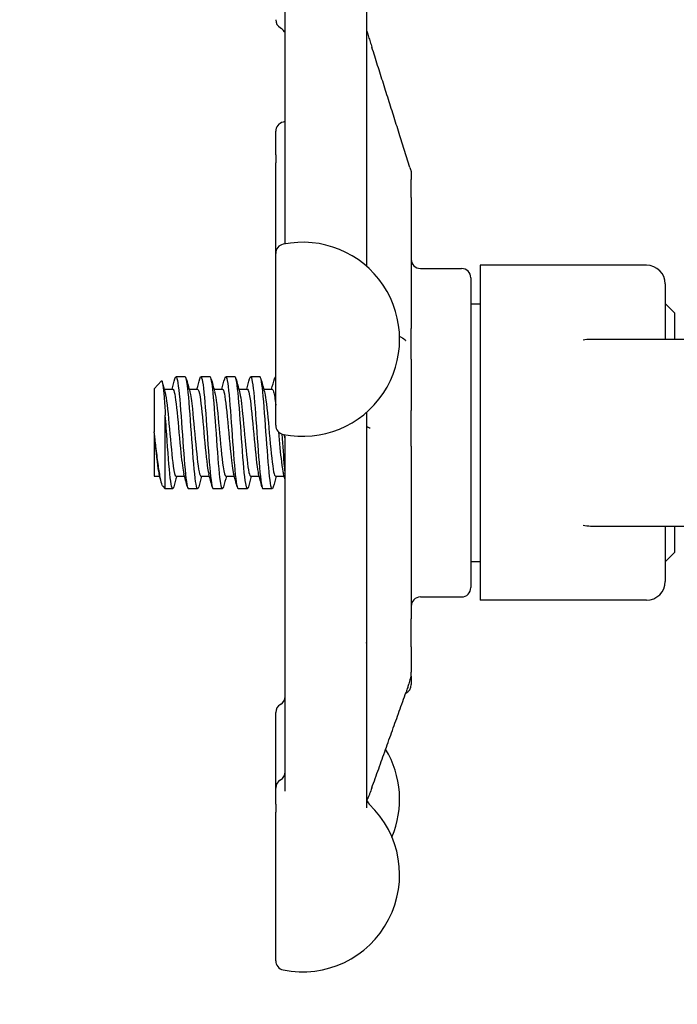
# Model space of a CAD drawing. Header units: inches. Extents: x 5 to 1128, y -85 to 748.
# Tile 364 of 656: x 436.11 to 438.32, y 694.97 to 698.27. Entities that reach past the tile are written whole.
import ezdxf

# ---------------------------------------------------------------- set-up
doc = ezdxf.new("R2010")
doc.units = ezdxf.units.IN
doc.header["$LTSCALE"] = 32
doc.header["$MEASUREMENT"] = 0
doc.layers.add('Dimension (ANSI)', color=7, linetype='Continuous', lineweight=25)
doc.layers.add('Visible (ANSI)', color=7, linetype='Continuous', lineweight=30)
doc.styles.add('Note Text (ANSI)', font='tahoma.ttf')
doc.dimstyles.new('SB Fraction-16 (ANSI)', dxfattribs={"dimscale": 32, "dimtxt": 0.125, "dimasz": 0.098425, "dimexe": 0.125, "dimexo": 0.0625, "dimgap": 0.031496, "dimtad": 0, "dimtih": 1, "dimtoh": 1, "dimdec": 4, "dimrnd": 1e-08, "dimzin": 0, "dimdsep": 46, "dimlunit": 5, "dimtxsty": 'Note Text (ANSI)', "dimcen": 0.09, "dimdle": 0.393701, "dimclrd": 256, "dimclre": 256, "dimclrt": 256, "dimadec": 0, "dimazin": 3, "dimtfac": 0.96, "dimtofl": 0, "dimtmove": 0, "dimatfit": 3, "dimfxl": 1, "dimfrac": 2, "dimtolj": 1, "dimtzin": 12, "dimlwd": -1, "dimlwe": -1, "dimarcsym": 0})

# ---------------------------------------------------------------- blocks, each defined once
blk = doc.blocks.new('*D19')
at = {"layer": 'Defpoints', "color": 0, "transparency": 16777216}
for p in [(455.7806, 700.4398), (292.0011, 552.4398), (455.7806, 552.4398)]:
    blk.add_point(p, dxfattribs=at)
at = {"layer": 'Dimension (ANSI)', "transparency": 16777216}
for p, q in [((453.7806, 700.4398), (288.0011, 700.4398)), ((292.0011, 697.2902), (292.0011, 636.039)), ((292.0011, 555.5894), (292.0011, 629.8406)), ((453.7806, 552.4398), (288.0011, 552.4398))]:
    blk.add_line(p, q, dxfattribs=at)
for points in [[(291.4762, 697.2902), (292.526, 697.2902), (292.0011, 700.4398)], [(291.4762, 555.5894), (292.526, 555.5894), (292.0011, 552.4398)]]:
    blk.add_solid(points, dxfattribs=at)
at = {"layer": 'Dimension (ANSI)', "transparency": 16777216, "insert": (287.899, 635.0311), "char_height": 4, "attachment_point": 1, "style": 'Note Text (ANSI)'}
blk.add_mtext('\\A1;148', dxfattribs=at)

msp = doc.modelspace()

# ---------------------------------------------------------------- linework, layer by layer
at = {"layer": 'Visible (ANSI)'}
for p, q in [((437.27667, 698.40136), (437.27667, 697.44669)), ((437.00417, 697.52152), (437.00417, 698.37471)), ((436.97292, 697.81962), (436.97292, 697.89846)), ((437.42236, 697.77769), (437.39129, 697.87606)), ((436.97292, 697.81962), (436.97292, 697.79323)), ((436.97292, 697.48969), (436.97292, 697.79323)), ((437.42667, 697.75891), (437.42667, 697.75893)), ((437.42667, 697.75891), (437.42667, 697.73657)), ((437.42667, 697.67641), (437.42667, 697.73657)), ((437.42667, 697.67641), (437.42667, 697.23801)), ((436.97292, 696.91406), (436.97292, 697.48969)), ((437.45792, 697.43904), (437.59542, 697.43904)), ((437.65792, 697.44986), (437.65792, 696.32822)), ((438.21542, 697.44986), (437.65792, 697.44986)), ((437.62667, 697.40779), (437.62667, 696.37029)), ((438.27792, 697.38736), (438.27792, 697.20154)), ((437.62667, 697.32079), (437.65792, 697.32079)), ((438.30917, 697.29029), (438.27792, 697.32154)), ((438.30917, 697.29029), (438.30917, 697.20154)), ((437.42667, 697.13573), (437.42667, 697.23801)), ((438.34042, 697.20154), (438.02792, 697.20154)), ((437.42667, 697.13573), (437.42667, 696.96334)), ((436.66958, 697.07654), (436.63869, 697.07654)), ((436.75292, 697.07654), (436.72203, 697.07654)), ((436.83625, 697.07654), (436.80536, 697.07654)), ((436.91958, 697.07654), (436.88869, 697.07654)), ((436.97292, 697.07654), (436.97203, 697.07654)), ((436.56542, 697.036), (436.58989, 697.06248)), ((436.56542, 697.036), (436.56542, 696.89227)), ((436.59925, 697.03487), (436.62792, 697.03487)), ((436.68259, 697.03487), (436.71125, 697.03487)), ((436.76592, 697.03487), (436.79459, 697.03487)), ((436.84925, 697.03487), (436.87792, 697.03487)), ((436.93259, 697.03487), (436.96125, 697.03487)), ((436.60288, 696.70154), (436.60288, 696.94747)), ((437.27667, 696.95705), (437.27667, 695.63258)), ((437.42667, 696.84394), (437.42667, 696.96334)), ((436.56542, 696.88905), (436.56542, 696.89227)), ((436.56542, 696.88905), (436.56542, 696.74321)), ((437.00292, 696.87708), (437.00292, 696.68519)), ((437.00417, 695.68903), (437.00417, 696.86904)), ((437.42667, 696.84394), (437.42667, 696.26628)), ((436.56542, 696.74321), (436.58403, 696.74321)), ((436.63869, 696.74321), (436.66736, 696.74321)), ((436.72203, 696.74321), (436.75069, 696.74321)), ((436.80536, 696.74321), (436.83403, 696.74321)), ((436.88869, 696.74321), (436.91736, 696.74321)), ((436.97203, 696.74321), (437.00069, 696.74321)), ((436.59475, 696.71034), (436.60288, 696.70154)), ((436.62792, 696.70154), (436.60288, 696.70154)), ((436.71125, 696.70154), (436.68036, 696.70154)), ((436.79458, 696.70154), (436.76369, 696.70154)), ((436.87792, 696.70154), (436.84703, 696.70154)), ((436.96125, 696.70154), (436.93036, 696.70154)), ((437.00292, 696.68519), (437.00417, 696.68394)), ((438.02792, 696.57654), (438.34042, 696.57654)), ((438.27792, 696.57654), (438.27792, 696.39072)), ((438.30917, 696.57654), (438.30917, 696.48779)), ((438.30917, 696.48779), (438.27792, 696.45654)), ((437.62667, 696.45729), (437.65792, 696.45729)), ((437.45792, 696.33904), (437.59542, 696.33904)), ((438.21542, 696.32822), (437.65792, 696.32822)), ((437.42667, 696.17163), (437.42667, 696.26628)), ((437.42667, 696.17163), (437.42667, 696.08743)), ((437.42667, 696.0738), (437.42667, 696.08743)), ((437.42667, 696.0738), (437.42667, 696.04529)), ((436.97292, 695.69919), (436.97292, 695.95183)), ((436.97292, 695.645), (436.97292, 695.69919)), ((436.97292, 695.645), (436.97292, 695.61846)), ((436.97292, 695.12081), (436.97292, 695.61846))]:
    msp.add_line(p, q, dxfattribs=at)
for centre, radius, start, end in [((437.00417, 698.27223), 0.03125, 180, 240), ((436.97292, 698.21811), 0.03125, 34.45908, 60), ((437.00417, 697.89846), 0.03125, 101.53696, 180), ((437.06292, 697.61065), 0.325, 100.41457, 101.53696), ((437.00417, 697.48969), 0.03125, 101.53696, 180), ((437.06292, 697.20187), 0.325, 258.46304, 101.53696), ((437.45792, 697.47029), 0.03125, 180, 270), ((437.59542, 697.40779), 0.03125, 0, 90), ((438.21542, 697.38736), 0.0625, 0, 90), ((438.02792, 697.07654), 0.125, 90, 101.6694), ((437.00417, 696.91406), 0.03125, 180, 258.46304), ((438.02792, 696.70154), 0.125, 258.3306, 270), ((438.21542, 696.39072), 0.0625, 270, 0), ((437.59542, 696.37029), 0.03125, 270, 0), ((437.45792, 696.30779), 0.03125, 90, 180), ((437.39542, 696.04529), 0.03125, 294.35359, 0), ((436.97292, 696.00595), 0.03125, 300, 0), ((437.00417, 695.95183), 0.03125, 120, 180), ((437.06292, 695.66126), 0.325, 337.12808, 31.09126), ((437.00417, 695.69919), 0.03125, 120, 180), ((436.97292, 695.75332), 0.03125, 300, 0), ((437.30792, 695.66725), 0.03125, 180, 226.55016), ((437.06292, 695.40862), 0.325, 258.46304, 46.55016), ((437.00417, 695.12081), 0.03125, 180, 258.46304)]:
    msp.add_arc(centre, radius, start, end, dxfattribs=at)
for points, knots in [([(437.00417, 698.2286), (437.00372, 698.22917), (437.00319, 698.22984), (437.00151, 698.23194), (437.00021, 698.23356), (436.99868, 698.23579)], [0.1804832, 0.1804832, 0.1804832, 0.1804832, 0.212229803, 0.212229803, 0.265287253, 0.265287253, 0.265287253, 0.265287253]), ([(437.27667, 698.245), (437.27667, 698.24484), (437.27667, 698.24467), (437.27667, 698.24448), (437.27667, 698.24444), (437.27667, 698.24435), (437.27667, 698.2443), (437.27667, 698.24411), (437.27667, 698.24399), (437.27667, 698.24362), (437.27667, 698.24338), (437.27667, 698.24218), (437.27668, 698.24127), (437.27672, 698.2398), (437.27674, 698.23942), (437.27677, 698.23887), (437.27678, 698.23872), (437.27681, 698.2384), (437.27682, 698.23823), (437.27685, 698.23791), (437.27686, 698.23784), (437.27688, 698.23769), (437.27689, 698.23761), (437.2769, 698.23748), (437.2769, 698.23744), (437.27691, 698.23736), (437.27692, 698.23732), (437.27693, 698.23721), (437.27694, 698.23713), (437.27697, 698.23697), (437.27698, 698.23688), (437.27704, 698.23647), (437.27708, 698.23628), (437.27742, 698.23445), (437.27803, 698.2329), (437.27965, 698.22813), (437.28037, 698.22595), (437.28208, 698.22077), (437.28309, 698.21765), (437.28577, 698.20938), (437.28751, 698.20394), (437.2912, 698.19237), (437.29318, 698.18613), (437.29515, 698.17991)], [0, 0, 0, 0, 0.00164292, 0.00164292, 0.00196125, 0.00196125, 0.00298974, 0.00298974, 0.00572935, 0.00572935, 0.01119146, 0.01119146, 0.03370338, 0.03370338, 0.0412057, 0.0412057, 0.04370719, 0.04370719, 0.04627853, 0.04627853, 0.04690987, 0.04690987, 0.04754769, 0.04754769, 0.0478618, 0.0478618, 0.0481756, 0.0481756, 0.04880633, 0.04880633, 0.04976091, 0.04976091, 0.053868, 0.053868, 0.09357288, 0.09357288, 0.11889448, 0.11889448, 0.14943752, 0.14943752, 0.19601989, 0.19601989, 0.24613165, 0.24613165, 0.24613165, 0.24613165]), ([(437.39129, 697.87606), (437.3849, 697.89632), (437.37849, 697.91658), (437.36569, 697.9571), (437.35928, 697.97736), (437.34647, 698.01787), (437.34006, 698.03813), (437.32723, 698.07864), (437.32082, 698.09889), (437.30799, 698.1394), (437.30157, 698.15966), (437.29515, 698.17991)], [0.79930693, 0.79930693, 0.79930693, 0.79930693, 0.96239802, 0.96239802, 1.12548911, 1.12548911, 1.2885802, 1.2885802, 1.4516713, 1.4516713, 1.61476239, 1.61476239, 1.61476239, 1.61476239]), ([(437.42236, 697.77769), (437.42327, 697.77479), (437.42409, 697.77219), (437.42512, 697.76885), (437.42544, 697.76786), (437.42586, 697.76612), (437.42593, 697.76577), (437.42607, 697.7651), (437.42613, 697.76478), (437.42622, 697.76427), (437.42624, 697.76411), (437.4263, 697.76378), (437.42632, 697.76361), (437.42637, 697.7633), (437.42639, 697.76317), (437.42643, 697.76283), (437.42646, 697.76262), (437.4265, 697.76221), (437.42652, 697.76201), (437.42655, 697.76166), (437.42657, 697.76152), (437.42658, 697.76127), (437.42659, 697.76116), (437.4266, 697.76103), (437.4266, 697.76101), (437.4266, 697.76096), (437.42661, 697.76094), (437.42661, 697.7609), (437.42661, 697.76088), (437.42661, 697.76083), (437.42661, 697.7608), (437.42662, 697.76067), (437.42663, 697.76056), (437.42665, 697.76009), (437.42666, 697.75966), (437.42667, 697.75911), (437.42667, 697.75902), (437.42667, 697.75893)], [0, 0, 0, 0, 0.028982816, 0.028982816, 0.05221636, 0.05221636, 0.057556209, 0.057556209, 0.061572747, 0.061572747, 0.063126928, 0.063126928, 0.064665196, 0.064665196, 0.065673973, 0.065673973, 0.067280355, 0.067280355, 0.068867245, 0.068867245, 0.070087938, 0.070087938, 0.070903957, 0.070903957, 0.071082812, 0.071082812, 0.071262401, 0.071262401, 0.07144218, 0.07144218, 0.071803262, 0.071803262, 0.073228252, 0.073228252, 0.077545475, 0.077545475, 0.078343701, 0.078343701, 0.078343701, 0.078343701]), ([(437.39618, 697.20692), (437.3963, 697.20685), (437.3965, 697.20673), (437.39718, 697.20633), (437.3977, 697.20603), (437.39897, 697.20525), (437.39975, 697.20475), (437.40279, 697.20268), (437.40488, 697.20099), (437.40694, 697.19921), (437.40739, 697.19881), (437.40814, 697.19813), (437.40846, 697.19784), (437.4085, 697.1978), (437.4085, 697.1978), (437.4085, 697.1978)], [0, 0, 0, 0, 0.006478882, 0.006478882, 0.014369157, 0.014369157, 0.024576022, 0.024576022, 0.055283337, 0.055283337, 0.065104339, 0.065104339, 0.075795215, 0.075795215, 0.07659181, 0.07659181, 0.07659181, 0.07659181]), ([(436.63515, 697.06967), (436.63642, 697.07449), (436.6377, 697.07687), (436.63897, 697.0765), (436.64298, 697.07534), (436.64699, 697.04685), (436.651, 697.00147), (436.65501, 696.95609), (436.65902, 696.89482), (436.66303, 696.84008), (436.66704, 696.78536), (436.67105, 696.73836), (436.67506, 696.71631), (436.67683, 696.70659), (436.6786, 696.70181), (436.68036, 696.70186)], [7.5869975, 7.5869975, 7.5869975, 7.5869975, 7.8744508, 7.8744508, 7.8744508, 8.7817425, 8.7817425, 8.7817425, 9.688944, 9.688944, 9.688944, 10.5960559, 10.5960559, 10.5960559, 10.9955743, 10.9955743, 10.9955743, 10.9955743]), ([(436.71479, 696.70818), (436.71085, 696.69352), (436.7069, 696.70438), (436.70295, 696.73705), (436.69878, 696.77157), (436.69462, 696.82971), (436.69045, 696.88866), (436.6864, 696.9459), (436.68235, 697.00255), (436.6783, 697.03751), (436.67539, 697.06259), (436.67249, 697.0761), (436.66958, 697.07633)], [-17.5457438, -17.5457438, -17.5457438, -17.5457438, -16.6531776, -16.6531776, -16.6531776, -15.710016, -15.710016, -15.710016, -14.7941843, -14.7941843, -14.7941843, -14.1371669, -14.1371669, -14.1371669, -14.1371669]), ([(436.71849, 697.06962), (436.72005, 697.07551), (436.72161, 697.07775), (436.72317, 697.07584), (436.72718, 697.07095), (436.73119, 697.0389), (436.7352, 696.99143), (436.73921, 696.94396), (436.74322, 696.8821), (436.74722, 696.82848), (436.75123, 696.77486), (436.75524, 696.73063), (436.75925, 696.71199), (436.76073, 696.70509), (436.76221, 696.70175), (436.76369, 696.70182)], [13.8701828, 13.8701828, 13.8701828, 13.8701828, 14.2236185, 14.2236185, 14.2236185, 15.130291, 15.130291, 15.130291, 16.0368774, 16.0368774, 16.0368774, 16.9433783, 16.9433783, 16.9433783, 17.2787596, 17.2787596, 17.2787596, 17.2787596]), ([(436.79813, 696.70827), (436.79462, 696.69547), (436.79111, 696.70202), (436.7876, 696.72698), (436.78354, 696.75583), (436.77948, 696.80855), (436.77542, 696.86545), (436.77138, 696.9222), (436.76733, 696.98183), (436.76328, 697.02213), (436.75983, 697.05654), (436.75637, 697.0762), (436.75292, 697.07646)], [-23.8289291, -23.8289291, -23.8289291, -23.8289291, -23.0349282, -23.0349282, -23.0349282, -22.1173036, -22.1173036, -22.1173036, -21.2019377, -21.2019377, -21.2019377, -20.4203522, -20.4203522, -20.4203522, -20.4203522]), ([(436.80182, 697.06959), (436.80366, 697.07647), (436.80549, 697.07832), (436.80733, 697.07449), (436.81133, 697.06612), (436.81534, 697.03088), (436.81934, 696.98164), (436.82335, 696.9324), (436.82735, 696.87023), (436.83136, 696.81785), (436.83537, 696.76547), (436.83937, 696.724), (436.84338, 696.70861), (436.84459, 696.70393), (436.84581, 696.70168), (436.84703, 696.70177)], [20.1533681, 20.1533681, 20.1533681, 20.1533681, 20.5685395, 20.5685395, 20.5685395, 21.474622, 21.474622, 21.474622, 22.3806227, 22.3806227, 22.3806227, 23.2865421, 23.2865421, 23.2865421, 23.5619449, 23.5619449, 23.5619449, 23.5619449]), ([(436.88146, 696.70835), (436.87835, 696.697), (436.87524, 696.70054), (436.87212, 696.71915), (436.8681, 696.7432), (436.86408, 696.79188), (436.86006, 696.84729), (436.85605, 696.90265), (436.85203, 696.96351), (436.84801, 697.00752), (436.84409, 697.05048), (436.84017, 697.07647), (436.83625, 697.07654)], [-30.1121144, -30.1121144, -30.1121144, -30.1121144, -29.4082729, -29.4082729, -29.4082729, -28.4988988, -28.4988988, -28.4988988, -27.5903346, -27.5903346, -27.5903346, -26.7035376, -26.7035376, -26.7035376, -26.7035376]), ([(436.88515, 697.06959), (436.88724, 697.07736), (436.88933, 697.07862), (436.89143, 697.07258), (436.89543, 697.06101), (436.89943, 697.02291), (436.90344, 696.97218), (436.90744, 696.92146), (436.91144, 696.85921), (436.91544, 696.80815), (436.91945, 696.7571), (436.92345, 696.71835), (436.92745, 696.70603), (436.92842, 696.70305), (436.92939, 696.70164), (436.93036, 696.70173)], [26.4365534, 26.4365534, 26.4365534, 26.4365534, 26.9094187, 26.9094187, 26.9094187, 27.8149406, 27.8149406, 27.8149406, 28.7203847, 28.7203847, 28.7203847, 29.6257517, 29.6257517, 29.6257517, 29.8451302, 29.8451302, 29.8451302, 29.8451302]), ([(436.96479, 696.70846), (436.96216, 696.69881), (436.95953, 696.69956), (436.9569, 696.71156), (436.95285, 696.73003), (436.9488, 696.77471), (436.94475, 696.82895), (436.9407, 696.88312), (436.93665, 696.94561), (436.93261, 696.99318), (436.92857, 697.04068), (436.92453, 697.07223), (436.92049, 697.07611), (436.92019, 697.0764), (436.91989, 697.07653), (436.91958, 697.07652)], [-36.3952997, -36.3952997, -36.3952997, -36.3952997, -35.7999471, -35.7999471, -35.7999471, -34.8837719, -34.8837719, -34.8837719, -33.9686925, -33.9686925, -33.9686925, -33.0546668, -33.0546668, -33.0546668, -32.9867229, -32.9867229, -32.9867229, -32.9867229]), ([(436.58989, 697.06248), (436.59019, 697.06281), (436.5905, 697.06291), (436.59216, 697.06224), (436.5935, 697.05715), (436.59619, 697.03842), (436.59752, 697.02477), (436.60022, 696.99042), (436.60155, 696.96991), (436.60288, 696.94747)], [-0.57910031, -0.57910031, -0.57910031, -0.57910031, -0.53987265, -0.53987265, -0.36414387, -0.36414387, -0.18418584, -0.18418584, 0, 0, 0, 0]), ([(436.60151, 697.0265), (436.6023, 697.02369), (436.60309, 697.02015), (436.60387, 697.01588), (436.60814, 696.9927), (436.61242, 696.94872), (436.61669, 696.90194), (436.62096, 696.85517), (436.62523, 696.8069), (436.6295, 696.77688), (436.63256, 696.75534), (436.63563, 696.74363), (436.63869, 696.74342)], [8.1921353, 8.1921353, 8.1921353, 8.1921353, 8.3701398, 8.3701398, 8.3701398, 9.3362117, 9.3362117, 9.3362117, 10.3021816, 10.3021816, 10.3021816, 10.9955743, 10.9955743, 10.9955743, 10.9955743]), ([(436.62792, 697.03482), (436.62845, 697.03485), (436.62898, 697.03453), (436.62951, 697.03383), (436.63378, 697.02822), (436.63805, 696.99858), (436.64232, 696.95703), (436.64659, 696.91549), (436.65086, 696.8632), (436.65513, 696.82157), (436.65845, 696.78918), (436.66178, 696.76394), (436.6651, 696.7516)], [7.8539816, 7.8539816, 7.8539816, 7.8539816, 7.9736666, 7.9736666, 7.9736666, 8.9397805, 8.9397805, 8.9397805, 9.9057922, 9.9057922, 9.9057922, 10.6574206, 10.6574206, 10.6574206, 10.6574206]), ([(436.68485, 697.0264), (436.68774, 697.01567), (436.69064, 696.99533), (436.69354, 696.96865), (436.6978, 696.92933), (436.70207, 696.87732), (436.70634, 696.83387), (436.71061, 696.79044), (436.71487, 696.75677), (436.71914, 696.74665), (436.7201, 696.74436), (436.72107, 696.74329), (436.72203, 696.74336)], [14.4753206, 14.4753206, 14.4753206, 14.4753206, 15.1305271, 15.1305271, 15.1305271, 16.0959005, 16.0959005, 16.0959005, 17.061177, 17.061177, 17.061177, 17.2787596, 17.2787596, 17.2787596, 17.2787596]), ([(436.71125, 697.03459), (436.71389, 697.03447), (436.71653, 697.02596), (436.71917, 697.00963), (436.72344, 696.98325), (436.72771, 696.93717), (436.73198, 696.89024), (436.73624, 696.84331), (436.74051, 696.79684), (436.74478, 696.76982), (436.746, 696.7621), (436.74722, 696.75604), (436.74843, 696.75168)], [14.1371669, 14.1371669, 14.1371669, 14.1371669, 14.734342, 14.734342, 14.734342, 15.6997554, 15.6997554, 15.6997554, 16.6650715, 16.6650715, 16.6650715, 16.9406059, 16.9406059, 16.9406059, 16.9406059]), ([(436.76818, 697.02651), (436.7689, 697.02394), (436.76962, 697.02075), (436.77034, 697.01695), (436.77459, 696.99448), (436.77885, 696.95116), (436.78311, 696.90463), (436.78756, 696.85595), (436.79201, 696.80523), (436.79646, 696.7748), (436.79943, 696.75453), (436.8024, 696.74369), (436.80536, 696.74349)], [20.7585059, 20.7585059, 20.7585059, 20.7585059, 20.9213285, 20.9213285, 20.9213285, 21.8840483, 21.8840483, 21.8840483, 22.8911764, 22.8911764, 22.8911764, 23.5619449, 23.5619449, 23.5619449, 23.5619449]), ([(436.79459, 697.03483), (436.79505, 697.03485), (436.79551, 697.03461), (436.79598, 697.03407), (436.80024, 697.02915), (436.80451, 697.00022), (436.80878, 696.95908), (436.81324, 696.916), (436.81771, 696.86082), (436.82217, 696.81794), (436.82537, 696.78724), (436.82857, 696.76356), (436.83177, 696.75168)], [20.4203522, 20.4203522, 20.4203522, 20.4203522, 20.5253788, 20.5253788, 20.5253788, 21.4902198, 21.4902198, 21.4902198, 22.5004247, 22.5004247, 22.5004247, 23.2237912, 23.2237912, 23.2237912, 23.2237912]), ([(436.85151, 697.0265), (436.85499, 697.01356), (436.85848, 696.98638), (436.86196, 696.95182), (436.8663, 696.90877), (436.87063, 696.85554), (436.87497, 696.81454), (436.87931, 696.77355), (436.88365, 696.74598), (436.88798, 696.74342), (436.88822, 696.74328), (436.88846, 696.74321), (436.88869, 696.74322)], [27.0416912, 27.0416912, 27.0416912, 27.0416912, 27.8292662, 27.8292662, 27.8292662, 28.8105395, 28.8105395, 28.8105395, 29.7914432, 29.7914432, 29.7914432, 29.8451302, 29.8451302, 29.8451302, 29.8451302]), ([(436.87792, 697.03469), (436.88121, 697.03443), (436.8845, 697.02082), (436.88779, 696.9963), (436.89213, 696.96398), (436.89647, 696.91367), (436.90081, 696.86653), (436.90515, 696.81941), (436.90948, 696.77686), (436.91382, 696.75677), (436.91425, 696.7548), (436.91467, 696.75304), (436.9151, 696.75151)], [26.7035376, 26.7035376, 26.7035376, 26.7035376, 27.4478945, 27.4478945, 27.4478945, 28.4293123, 28.4293123, 28.4293123, 29.4103592, 29.4103592, 29.4103592, 29.5069765, 29.5069765, 29.5069765, 29.5069765]), ([(436.93485, 697.02631), (436.93655, 697.02015), (436.93826, 697.01068), (436.93997, 696.99823), (436.9443, 696.96667), (436.94863, 696.91687), (436.95296, 696.8697), (436.95729, 696.82254), (436.96161, 696.77938), (436.96594, 696.7583), (436.96797, 696.74842), (436.97, 696.74352), (436.97203, 696.74355)], [33.3248765, 33.3248765, 33.3248765, 33.3248765, 33.7114291, 33.7114291, 33.7114291, 34.6905352, 34.6905352, 34.6905352, 35.6692919, 35.6692919, 35.6692919, 36.1283155, 36.1283155, 36.1283155, 36.1283155]), ([(436.96125, 697.03459), (436.96277, 697.03468), (436.9643, 697.03197), (436.96582, 697.02632), (436.96818, 697.01754), (436.97055, 697.00179), (436.97292, 696.98178)], [32.98672286, 32.98672286, 32.98672286, 32.98672286, 33.33090486, 33.33090486, 33.33090486, 33.86631356, 33.86631356, 33.86631356, 33.86631356]), ([(436.63146, 696.70823), (436.63099, 696.70645), (436.63052, 696.70501), (436.63004, 696.70394), (436.62604, 696.6949), (436.62203, 696.71289), (436.61803, 696.75132), (436.61401, 696.78981), (436.61, 696.84799), (436.60599, 696.90452), (436.60495, 696.91911), (436.60392, 696.93356), (436.60288, 696.94747)], [-11.2625585, -11.2625585, -11.2625585, -11.2625585, -11.1558883, -11.1558883, -11.1558883, -10.2497289, -10.2497289, -10.2497289, -9.3421105, -9.3421105, -9.3421105, -9.107885, -9.107885, -9.107885, -9.107885]), ([(436.59475, 696.71034), (436.59411, 696.71104), (436.59346, 696.71206), (436.59048, 696.71829), (436.58812, 696.72733), (436.58337, 696.75247), (436.58101, 696.76803), (436.57626, 696.80334), (436.57391, 696.82253), (436.56949, 696.85908), (436.56748, 696.87585), (436.56542, 696.89227)], [-0.68972155, -0.68972155, -0.68972155, -0.68972155, -0.64162523, -0.64162523, -0.47009117, -0.47009117, -0.30597672, -0.30597672, -0.14928046, -0.14928046, -0.02134877, -0.02134877, -0.02134877, -0.02134877]), ([(436.56542, 696.88905), (436.56969, 696.84206), (436.57397, 696.79572), (436.57824, 696.76903), (436.57941, 696.76168), (436.58059, 696.75588), (436.58177, 696.75167)], [3.1415374, 3.1415374, 3.1415374, 3.1415374, 4.1081736, 4.1081736, 4.1081736, 4.3742353, 4.3742353, 4.3742353, 4.3742353]), ([(436.98179, 696.89227), (436.98513, 696.85571), (436.98846, 696.81888), (436.99179, 696.79162), (436.994, 696.7735), (436.99622, 696.75988), (436.99843, 696.75179)], [34.5355711, 34.5355711, 34.5355711, 34.5355711, 35.2890397, 35.2890397, 35.2890397, 35.7901619, 35.7901619, 35.7901619, 35.7901619]), ([(436.99316, 696.88485), (436.99593, 696.84572), (436.9987, 696.80684), (437.00148, 696.77563), (437.00196, 696.77022), (437.00244, 696.76506), (437.00292, 696.76015)], [34.58007921, 34.58007921, 34.58007921, 34.58007921, 35.20708057, 35.20708057, 35.20708057, 35.31578917, 35.31578917, 35.31578917, 35.31578917]), ([(437.00417, 696.86904), (437.00417, 696.87239), (437.0035, 696.87557), (437.00183, 696.88011), (437.00096, 696.88173), (437.00013, 696.883)], [0, 0, 0, 0, 0.016522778, 0.016522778, 0.029681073, 0.029681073, 0.029681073, 0.029681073]), ([(437.28894, 696.90406), (437.28894, 696.90406), (437.28885, 696.90409), (437.28837, 696.90429), (437.28782, 696.90451), (437.28616, 696.90521), (437.28499, 696.90572), (437.28291, 696.90674), (437.28199, 696.90723), (437.28063, 696.908), (437.28014, 696.90829), (437.27939, 696.90874), (437.27915, 696.90888), (437.27903, 696.90896)], [0.181698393, 0.181698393, 0.181698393, 0.181698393, 0.189497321, 0.189497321, 0.201717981, 0.201717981, 0.21693936, 0.21693936, 0.228645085, 0.228645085, 0.23621381, 0.23621381, 0.243474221, 0.243474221, 0.243474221, 0.243474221]), ([(437.27667, 696.18476), (437.27668, 696.18479), (437.2767, 696.18482), (437.27713, 696.18565), (437.27755, 696.18645), (437.27803, 696.18742), (437.27815, 696.18766), (437.27832, 696.18802), (437.27838, 696.18816), (437.2785, 696.18844), (437.27856, 696.18856), (437.27861, 696.18868), (437.27862, 696.1887), (437.27862, 696.1887)], [0.079102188, 0.079102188, 0.079102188, 0.079102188, 0.079358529, 0.079358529, 0.086578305, 0.086578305, 0.089065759, 0.089065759, 0.090831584, 0.090831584, 0.093412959, 0.093412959, 0.09548736, 0.09548736, 0.09548736, 0.09548736]), ([(437.42592, 696.0769), (437.42592, 696.0769), (437.42592, 696.0769), (437.42592, 696.07687), (437.42592, 696.07685), (437.42591, 696.07679), (437.4259, 696.07676), (437.42589, 696.07667), (437.42588, 696.07664), (437.42587, 696.07657), (437.42587, 696.07652), (437.42585, 696.07642), (437.42584, 696.07636), (437.42582, 696.07623), (437.42581, 696.07617), (437.42578, 696.07597), (437.42576, 696.07584), (437.42567, 696.07521), (437.4256, 696.07478), (437.42541, 696.07355), (437.42528, 696.0728), (437.42477, 696.06995), (437.42428, 696.06769), (437.42304, 696.06257), (437.42227, 696.05968), (437.42068, 696.05405), (437.41986, 696.05125), (437.41771, 696.04424), (437.41636, 696.04005), (437.41323, 696.03068), (437.41145, 696.02563), (437.40968, 696.02068)], [0.28524096, 0.28524096, 0.28524096, 0.28524096, 0.28654665, 0.28654665, 0.28782229, 0.28782229, 0.28881832, 0.28881832, 0.28931607, 0.28931607, 0.28981637, 0.28981637, 0.29031918, 0.29031918, 0.29082049, 0.29082049, 0.29183026, 0.29183026, 0.29589931, 0.29589931, 0.30383559, 0.30383559, 0.32491708, 0.32491708, 0.34766188, 0.34766188, 0.36968253, 0.36968253, 0.40387291, 0.40387291, 0.44899387, 0.44899387, 0.44899387, 0.44899387]), ([(437.29478, 695.69936), (437.30246, 695.72078), (437.31013, 695.74219), (437.32546, 695.78503), (437.33313, 695.80645), (437.34846, 695.84929), (437.35612, 695.87071), (437.37144, 695.91355), (437.37909, 695.93498), (437.39439, 695.97783), (437.40204, 695.99925), (437.40968, 696.02068)], [0.50186624, 0.50186624, 0.50186624, 0.50186624, 0.69684315, 0.69684315, 0.89182006, 0.89182006, 1.08679697, 1.08679697, 1.28177388, 1.28177388, 1.47675079, 1.47675079, 1.47675079, 1.47675079]), ([(437.27667, 695.75528), (437.27667, 695.75528), (437.27667, 695.75524), (437.27667, 695.75505), (437.27667, 695.75483), (437.27667, 695.75452), (437.27667, 695.7544), (437.27667, 695.75431), (437.27667, 695.75429), (437.27667, 695.75429)], [0.002637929, 0.002637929, 0.002637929, 0.002637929, 0.003799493, 0.003799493, 0.010735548, 0.010735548, 0.015367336, 0.015367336, 0.01705686, 0.01705686, 0.01705686, 0.01705686]), ([(437.29478, 695.69936), (437.29239, 695.69268), (437.28993, 695.68591), (437.28627, 695.67666), (437.28505, 695.67369), (437.28283, 695.66852), (437.28185, 695.66632), (437.28002, 695.66241), (437.27921, 695.66073), (437.27826, 695.65872), (437.27813, 695.65845), (437.27801, 695.65819)], [0, 0, 0, 0, 0.06088523, 0.06088523, 0.09170451, 0.09170451, 0.11481676, 0.11481676, 0.1302488, 0.1302488, 0.13258663, 0.13258663, 0.13258663, 0.13258663])]:
    msp.add_open_spline(points, degree=3, knots=knots, dxfattribs=at)
for points in [[(437.39618, 697.20692), (437.39337, 697.20858), (437.39057, 697.21024), (437.38776, 697.2119)], [(436.96849, 697.06965), (436.96996, 697.07505), (436.97144, 697.07714), (436.97292, 697.07584)], [(436.59282, 697.05864), (436.59569, 697.04796), (436.59859, 697.03728), (436.60151, 697.02662)], [(436.62569, 697.03487), (436.62887, 697.04654), (436.63202, 697.05822), (436.63515, 697.0699)], [(436.67313, 697.0699), (436.677, 697.05546), (436.68089, 697.04103), (436.68485, 697.02662)], [(436.70903, 697.03487), (436.71221, 697.04654), (436.71536, 697.05822), (436.71849, 697.0699)], [(436.75646, 697.0699), (436.76033, 697.05546), (436.76423, 697.04103), (436.76818, 697.02662)], [(436.79236, 697.03487), (436.79554, 697.04654), (436.79869, 697.05822), (436.80182, 697.0699)], [(436.83979, 697.0699), (436.84366, 697.05546), (436.84756, 697.04103), (436.85151, 697.02662)], [(436.87569, 697.03487), (436.87887, 697.04654), (436.88202, 697.05822), (436.88515, 697.0699)], [(436.92313, 697.0699), (436.927, 697.05546), (436.93089, 697.04103), (436.93485, 697.02662)], [(436.95903, 697.03487), (436.96221, 697.04654), (436.96536, 697.05822), (436.96849, 697.0699)], [(437.27903, 696.90896), (437.27824, 696.90942), (437.27745, 696.90989), (437.27667, 696.91035)], [(436.58944, 696.72322), (436.5869, 696.73264), (436.58435, 696.74206), (436.58177, 696.75147)], [(436.67682, 696.70818), (436.67295, 696.72262), (436.66905, 696.73705), (436.6651, 696.75147)], [(436.76015, 696.70818), (436.75628, 696.72262), (436.75238, 696.73705), (436.74843, 696.75147)], [(436.84349, 696.70818), (436.83962, 696.72262), (436.83572, 696.73705), (436.83177, 696.75147)], [(436.92682, 696.70818), (436.92295, 696.72262), (436.91905, 696.73705), (436.9151, 696.75147)], [(437.00292, 696.73502), (437.00143, 696.74051), (436.99994, 696.74599), (436.99843, 696.75147)], [(436.64092, 696.74321), (436.63774, 696.73154), (436.63459, 696.71987), (436.63146, 696.70818)], [(436.72425, 696.74321), (436.72107, 696.73154), (436.71792, 696.71987), (436.71479, 696.70818)], [(436.80759, 696.74321), (436.80441, 696.73154), (436.80126, 696.71987), (436.79813, 696.70818)], [(436.89092, 696.74321), (436.88774, 696.73154), (436.88459, 696.71987), (436.88146, 696.70818)], [(436.97425, 696.74321), (436.97107, 696.73154), (436.96792, 696.71987), (436.96479, 696.70818)]]:
    msp.add_open_spline(points, degree=3, dxfattribs=at)

# ---------------------------------------------------------------- dimensions: what is measured, and where the dimension line sits
at = {"layer": 'Dimension (ANSI)'}
dim = msp.add_linear_dim(base=(292.00111, 552.43978), p1=(455.78063, 700.43978), p2=(455.78063, 552.43978), angle=90, dimstyle='SB Fraction-16 (ANSI)', override={"dimgap": 0.031496, "dimdec": 4, "dimtol": 0, "dimlim": 0, "dimtp": 0, "dimtm": 0, "dimtdec": 2, "dimatfit": 1}, dxfattribs=at)
dim.commit()
dim.dimension.update_dxf_attribs({"geometry": '*D19', "text_midpoint": (292.00111, 632.93978), "dimtype": 160})

doc.saveas('drawing.dxf')
